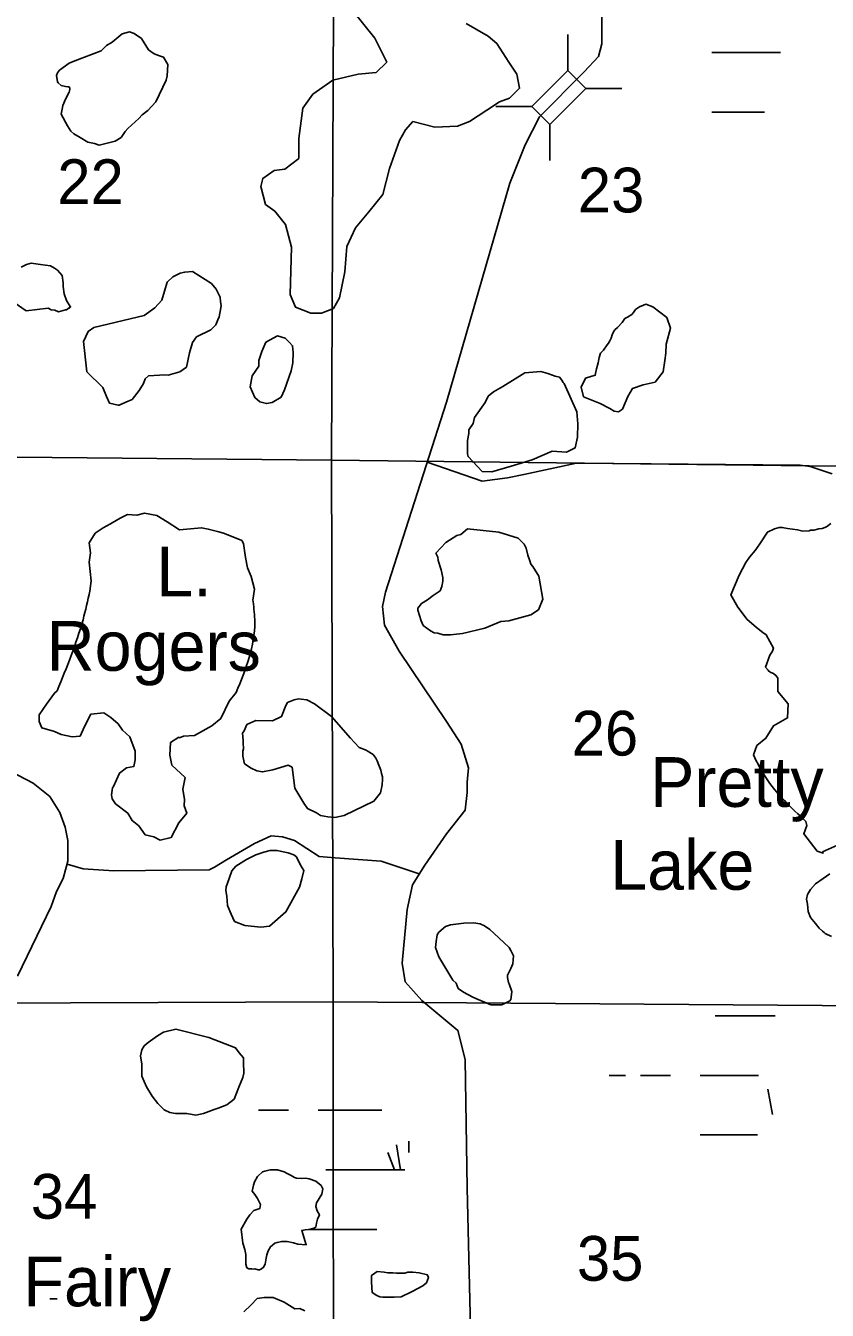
# Model space of a CAD drawing. Extents: x 380424 to 701066, y 1117407 to 1412949.
# Drawn here: x 465034 to 473098, y 1366165 to 1379088 of the extents above; entities that cross this region are included whole.
import ezdxf

# ---------------------------------------------------------------- set-up
doc = ezdxf.new("R2010")
doc.units = 0
for name, color, linetype in [('Bridges and Drawbridges County Highways', 7, 'Continuous'), ('County Routes Highway Center Lines', 7, 'Continuous'), ('Lakes and Ponds', 7, 'Continuous'), ('Lakes and Ponds Text', 7, 'Continuous'), ('Local Roads Paved', 7, 'Continuous'), ('Section Lines', 7, 'Continuous'), ('Section Numbers', 7, 'Continuous'), ('Swamps', 7, 'Continuous')]:
    doc.layers.add(name, color=color, linetype=linetype)

msp = doc.modelspace()

# ---------------------------------------------------------------- linework, layer by layer
at = {"layer": 'Bridges and Drawbridges County Highways'}
for p, q in [((470488, 1378637), (470488, 1378999)), ((470669, 1378456), (471031, 1378456)), ((470126, 1378275), (469764, 1378275)), ((470307, 1378094), (470307, 1377732))]:
    msp.add_line(p, q, dxfattribs=at)
msp.add_lwpolyline([(470126, 1378275), (470488, 1378637), (470669, 1378456), (470307, 1378094)], close=True, dxfattribs=at)
at = {"layer": 'County Routes Highway Center Lines'}
msp.add_lwpolyline([(469512, 1365848), (469476, 1367393), (469455, 1368690), (469383, 1368981), (469019, 1369283), (468852, 1369470), (468821, 1369658), (468873, 1370197), (468925, 1370447), (469050, 1370645), (469268, 1370957), (469455, 1371197), (469476, 1371373), (469476, 1371478), (469487, 1371621), (469414, 1371860), (469268, 1372089), (468790, 1372797), (468644, 1373057), (468623, 1373244), (468654, 1373390), (469268, 1375302), (469903, 1377505), (470059, 1377890), (470204, 1378171), (470652, 1378624), (470797, 1378780), (470829, 1378905), (470829, 1379051), (470829, 1382428)], dxfattribs=at)
at = {"layer": 'Lakes and Ponds'}
for points in [[(469465, 1379110), (469687, 1378982), (469774, 1378908), (469895, 1378720), (469975, 1378600), (470002, 1378459), (469901, 1378358), (469801, 1378324), (469673, 1378237), (469499, 1378123), (469378, 1378076), (469150, 1378069), (468929, 1378123), (468855, 1378042), (468794, 1377935), (468694, 1377653), (468627, 1377391), (468486, 1377217), (468352, 1377056), (468264, 1376868), (468244, 1376613), (468191, 1376351), (468130, 1376243), (468010, 1376196), (467902, 1376196), (467748, 1376257), (467694, 1376384), (467708, 1376861), (467647, 1377089), (467540, 1377223), (467446, 1377290), (467399, 1377471), (467419, 1377552), (467533, 1377633), (467641, 1377646), (467781, 1377753), (467781, 1377955), (467822, 1378257), (467922, 1378398), (468124, 1378539), (468379, 1378599), (468560, 1378619), (468667, 1378720), (468546, 1378962), (468325, 1379237)], [(464990, 1376658), (465042, 1376687), (465091, 1376699), (465184, 1376687), (465284, 1376674), (465325, 1376650), (465353, 1376630), (465402, 1376576), (465412, 1376502), (465413, 1376465), (465421, 1376392), (465446, 1376324), (465483, 1376262), (465472, 1376246), (465487, 1376262), (465445, 1376230), (465434, 1376230), (465365, 1376209), (465328, 1376225), (465291, 1376230), (465260, 1376246), (465038, 1376219), (464917, 1376303)], [(467322, 1373295), (467319, 1373310), (467336, 1373421), (467301, 1373546), (467266, 1373636), (467246, 1373740), (467224, 1373879), (467208, 1373911), (467034, 1373980), (466976, 1373998), (466870, 1374024), (466803, 1374037), (466581, 1374017), (466459, 1374096), (466353, 1374162), (466229, 1374183), (466152, 1374166), (466057, 1374171), (465986, 1374134), (465903, 1374086), (465887, 1374077), (465813, 1374037), (465734, 1373982), (465672, 1373885), (465688, 1373785), (465672, 1373690), (465693, 1373505), (465681, 1373401)], [(473133, 1374080), (473091, 1374047), (473047, 1374030), (473011, 1374027), (472964, 1374013), (472930, 1374012), (472914, 1374007), (472850, 1374005), (472797, 1374016), (472698, 1374030), (472645, 1374041), (472612, 1374041), (472565, 1374027), (472495, 1373994), (472420, 1373877), (472373, 1373808), (472315, 1373742), (472279, 1373689), (472212, 1373561), (472127, 1373364), (472199, 1373240), (472293, 1373116), (472334, 1373077), (472384, 1373035), (472448, 1372985), (472484, 1372961), (472556, 1372828), (472545, 1372797), (472520, 1372755), (472476, 1372636), (472504, 1372604), (472510, 1372594), (472531, 1372581), (472556, 1372570), (472585, 1372549), (472600, 1372523), (472600, 1372438), (472600, 1372391), (472704, 1372266), (472698, 1372124), (472556, 1372046), (472481, 1371921), (472390, 1371847), (472354, 1371752)], [(465351, 1372398), (465323, 1372375), (465244, 1372264), (465170, 1372155), (465170, 1372089), (465196, 1372026), (465323, 1371989), (465392, 1371958), (465503, 1371936), (465582, 1371942), (465627, 1372037), (465689, 1372162), (465820, 1372175), (465890, 1372128), (465966, 1372065), (466007, 1372003), (466083, 1371934), (466136, 1371789), (466136, 1371704), (466121, 1371635), (466048, 1371621), (465979, 1371569), (465917, 1371435), (465909, 1371420), (465898, 1371351), (465903, 1371310), (465938, 1371262), (466063, 1371165), (466105, 1371092), (466173, 1371039), (466236, 1370950), (466325, 1370930), (466388, 1370895), (466498, 1370923), (466575, 1371070), (466654, 1371165), (466627, 1371240), (466633, 1371303), (466616, 1371407), (466638, 1371525), (466506, 1371650), (466485, 1371750), (466492, 1371877), (466574, 1371930), (466580, 1371926), (466622, 1371942), (466734, 1371947), (466907, 1372044), (466997, 1372120), (467080, 1372293), (467152, 1372380)], [(472883, 1371083), (472891, 1371044), (472861, 1370960), (472997, 1370785), (473055, 1370764), (473050, 1370777)], [(473050, 1370777), (473199, 1370844)], [(473122, 1370557), (473057, 1370508), (472978, 1370456), (472928, 1370400), (472900, 1370350), (472889, 1370300), (472898, 1370251), (472904, 1370177), (472928, 1370117), (472978, 1370056), (473015, 1370008), (473048, 1369978), (473066, 1369967), (473076, 1369957), (473141, 1369925)], [(467843, 1366161), (467793, 1366185), (467742, 1366179), (467636, 1366248), (467525, 1366293), (467432, 1366295), (467363, 1366285), (467302, 1366221), (467230, 1366151)]]:
    msp.add_lwpolyline(points, dxfattribs=at)
for points in [[(466342, 1378322), (466264, 1378234), (466205, 1378192), (466174, 1378155), (466063, 1378055), (466036, 1378023), (465994, 1377965), (465936, 1377928), (465894, 1377917), (465772, 1377886), (465725, 1377902), (465661, 1377917), (465582, 1377965), (465519, 1378002), (465487, 1378028), (465456, 1378081), (465392, 1378197), (465403, 1378250), (465408, 1378287), (465434, 1378350), (465471, 1378419), (465477, 1378446), (465477, 1378461), (465471, 1378472), (465461, 1378472), (465434, 1378477), (465392, 1378488), (465360, 1378514), (465355, 1378525), (465345, 1378588), (465355, 1378615), (465376, 1378641), (465471, 1378710), (465529, 1378736), (465794, 1378836), (465846, 1378889), (465904, 1378921), (466005, 1379005), (466079, 1379026), (466126, 1379011), (466200, 1378958), (466269, 1378847), (466327, 1378805), (466380, 1378784), (466422, 1378773), (466464, 1378699), (466459, 1378583), (466448, 1378541)], [(466992, 1376359), (466949, 1376439), (466902, 1376495), (466712, 1376615), (466635, 1376610), (466587, 1376598), (466514, 1376562), (466458, 1376509), (466405, 1376328), (466333, 1376251), (466227, 1376172), (465719, 1376051), (465663, 1376012), (465617, 1375913), (465651, 1375607), (465810, 1375447), (465847, 1375358), (465878, 1375290), (465966, 1375272), (465976, 1375272), (466042, 1375301), (466104, 1375328), (466175, 1375417), (466218, 1375488), (466235, 1375537), (466271, 1375567), (466379, 1375572), (466432, 1375576), (466468, 1375573), (466584, 1375607), (466653, 1375654), (466683, 1375796), (466713, 1375902), (466753, 1375959), (466897, 1376029), (466918, 1376048), (466946, 1376080), (466967, 1376128), (466980, 1376160), (466998, 1376250), (467002, 1376275), (466995, 1376312)], [(470777, 1375637), (470794, 1375698), (470803, 1375750), (470816, 1375793), (470847, 1375823), (470885, 1375879), (470897, 1375896), (470911, 1375918), (470924, 1375944), (470933, 1375979), (470946, 1376007), (470962, 1376028), (470989, 1376052), (471036, 1376104), (471062, 1376143), (471088, 1376156), (471131, 1376182), (471149, 1376204), (471170, 1376234), (471209, 1376260), (471248, 1376276), (471274, 1376287), (471343, 1376260), (471482, 1376152), (471520, 1376044), (471477, 1375884), (471473, 1375793), (471464, 1375719), (471447, 1375607), (471365, 1375503), (471244, 1375477), (471138, 1375438), (471090, 1375359), (471064, 1375295), (471037, 1375232), (470997, 1375205), (470953, 1375211), (470910, 1375237), (470812, 1375287), (470647, 1375356), (470621, 1375451), (470665, 1375542), (470764, 1375572)], [(467409, 1375811), (467451, 1375903), (467566, 1375969), (467643, 1375944), (467687, 1375900), (467719, 1375869), (467726, 1375802), (467721, 1375697), (467705, 1375617), (467639, 1375424), (467603, 1375351), (467514, 1375299), (467458, 1375287), (467389, 1375303), (467339, 1375348), (467292, 1375456), (467312, 1375565), (467381, 1375662), (467381, 1375719)], [(469550, 1375146), (469655, 1375298), (469685, 1375360), (469739, 1375405), (469834, 1375460), (470054, 1375597), (470216, 1375609), (470287, 1375588), (470362, 1375562), (470404, 1375552), (470429, 1375523), (470441, 1375499), (470452, 1375488), (470579, 1375203), (470590, 1375082), (470584, 1374950), (470561, 1374841), (470474, 1374799), (470330, 1374807), (470129, 1374720), (469917, 1374658), (469722, 1374599), (469627, 1374602), (469485, 1374754), (469478, 1374783), (469479, 1374826), (469477, 1374915), (469493, 1374986), (469493, 1375023), (469535, 1375086)], [(469989, 1373932), (470047, 1373874), (470068, 1373831), (470084, 1373763), (470105, 1373705), (470116, 1373673), (470137, 1373647), (470195, 1373552), (470236, 1373320), (470192, 1373211), (470114, 1373162), (469893, 1373103), (469814, 1373094), (469652, 1373029), (469428, 1372974), (469308, 1372961), (469235, 1372961), (469181, 1372976), (469144, 1372981), (469107, 1373002), (469033, 1373055), (469012, 1373103), (468980, 1373208), (468980, 1373229), (469017, 1373277), (469075, 1373314), (469134, 1373356), (469202, 1373404), (469219, 1373448), (469230, 1373501), (469230, 1373536), (469214, 1373614), (469182, 1373709), (469181, 1373742), (469161, 1373781), (469260, 1373890), (469299, 1373914), (469371, 1373959), (469413, 1373969), (469477, 1374027), (469794, 1373992)], [(468238, 1371144), (468537, 1371286), (468602, 1371371), (468619, 1371452), (468622, 1371504), (468625, 1371533), (468613, 1371567), (468608, 1371599), (468587, 1371651), (468571, 1371694), (468555, 1371720), (468529, 1371757), (468469, 1371795), (468459, 1371800), (468388, 1371826), (468303, 1371920), (468112, 1372138), (467939, 1372268), (467861, 1372307), (467806, 1372314), (467780, 1372317), (467734, 1372307), (467667, 1372280), (467651, 1372248), (467609, 1372139), (467517, 1372096), (467349, 1372100), (467259, 1372058), (467232, 1371996), (467216, 1371970), (467222, 1371896), (467221, 1371875), (467224, 1371815), (467218, 1371790), (467219, 1371741), (467237, 1371663), (467303, 1371619), (467361, 1371593), (467416, 1371582), (467520, 1371604), (467676, 1371650), (467715, 1371628), (467741, 1371419), (467832, 1371266), (467869, 1371213), (467958, 1371171), (468001, 1371144), (468075, 1371128), (468143, 1371123)], [(467731, 1370748), (467758, 1370727), (467800, 1370643), (467832, 1370590), (467811, 1370505), (467789, 1370421), (467652, 1370173), (467488, 1370030), (467399, 1370019), (467240, 1370035), (467135, 1370078), (467100, 1370149), (467066, 1370239), (467057, 1370330), (467046, 1370388), (467052, 1370426), (467080, 1370509), (467107, 1370585), (467149, 1370633), (467256, 1370701), (467351, 1370748), (467430, 1370775), (467494, 1370791), (467562, 1370791), (467673, 1370769)], [(469190, 1369721), (469158, 1369816), (469163, 1369874), (469174, 1369942), (469190, 1369969), (469258, 1370027), (469306, 1370043), (469443, 1370059), (469538, 1370064), (469607, 1370053), (469649, 1370032), (469702, 1369995), (469744, 1369958), (469897, 1369816), (469913, 1369784), (469940, 1369731), (469934, 1369652), (469924, 1369626), (469913, 1369604), (469881, 1369536), (469881, 1369515), (469892, 1369462), (469897, 1369451), (469924, 1369372), (469913, 1369288), (469913, 1369293), (469903, 1369277), (469823, 1369240), (469712, 1369240), (469649, 1369266), (469586, 1369293), (469533, 1369314), (469438, 1369367), (469385, 1369404), (469364, 1369457), (469332, 1369488)], [(466485, 1368155), (466543, 1368145), (466654, 1368145), (466745, 1368129), (466824, 1368144), (466929, 1368187), (466972, 1368198), (467058, 1368232), (467132, 1368291), (467177, 1368409), (467219, 1368509), (467230, 1368551), (467224, 1368662), (467224, 1368705), (467182, 1368757), (467145, 1368805), (466878, 1368911), (466546, 1368994), (466422, 1368965), (466359, 1368927), (466265, 1368859), (466226, 1368825), (466202, 1368787), (466190, 1368724), (466204, 1368640), (466204, 1368521), (466249, 1368415), (466305, 1368318), (466364, 1368245), (466427, 1368182)], [(467335, 1367459), (467366, 1367511), (467415, 1367559), (467441, 1367565), (467495, 1367578), (467547, 1367578), (467567, 1367578), (467634, 1367559), (467666, 1367541), (467705, 1367522), (467738, 1367502), (467757, 1367496), (467811, 1367492), (467852, 1367494), (467887, 1367489), (467954, 1367463), (468006, 1367422), (468023, 1367388), (468014, 1367333), (467959, 1367245), (467952, 1367210), (467967, 1367167), (467989, 1367126), (467971, 1367081), (467958, 1367042), (467952, 1367003), (467934, 1366992), (467907, 1366984), (467879, 1366979), (467847, 1366974), (467811, 1366969), (467857, 1366825), (467772, 1366832), (467727, 1366843), (467666, 1366856), (467610, 1366858), (467565, 1366847), (467541, 1366841), (467498, 1366804), (467474, 1366765), (467459, 1366722), (467452, 1366689), (467444, 1366631), (467428, 1366598), (467408, 1366581), (467386, 1366573), (467373, 1366571), (467339, 1366582), (467321, 1366579), (467308, 1366581), (467278, 1366581), (467260, 1366593), (467250, 1366631), (467250, 1366684), (467250, 1366727), (467240, 1366776), (467220, 1366841), (467203, 1366982), (467260, 1367082), (467290, 1367127), (467329, 1367169), (467391, 1367190), (467398, 1367230), (467366, 1367290), (467338, 1367330), (467312, 1367364), (467327, 1367425)], [(468807, 1366540), (468763, 1366540), (468727, 1366542), (468677, 1366544), (468639, 1366550), (468571, 1366555), (468548, 1366540), (468514, 1366517), (468512, 1366483), (468512, 1366449), (468521, 1366343), (468567, 1366314), (468598, 1366301), (468626, 1366299), (468651, 1366297), (468742, 1366297), (468812, 1366300), (468923, 1366353), (469028, 1366411), (469065, 1366443), (469086, 1366496), (469075, 1366518), (469075, 1366523), (468991, 1366543), (468928, 1366549), (468880, 1366549), (468847, 1366540)]]:
    msp.add_lwpolyline(points, close=True, dxfattribs=at)
for points in [[(465681, 1373401), (465611, 1373112), (465351, 1372398)], [(467152, 1372380), (467339, 1373090), (467322, 1373295)], [(472354, 1371752), (472479, 1371525), (472883, 1371083)]]:
    msp.add_spline(points, degree=3, dxfattribs=at)
at = {"layer": 'Local Roads Paved'}
for points in [[(469074, 1374696), (469626, 1374508), (469882, 1374541), (470046, 1374574), (470576, 1374688), (472825, 1374668), (472924, 1374655), (473146, 1374581)], [(464815, 1371622), (465110, 1371468), (465278, 1371334), (465379, 1371172), (465432, 1371025), (465459, 1370891), (465459, 1370803), (465459, 1370682), (465412, 1370508), (465345, 1370380), (465291, 1370226), (464951, 1369526)], [(468994, 1370557), (468611, 1370682), (468148, 1370716), (467987, 1370729), (467739, 1370890), (467618, 1370930), (467504, 1370937), (467337, 1370863), (467055, 1370696), (466934, 1370622), (466881, 1370595), (465921, 1370588), (465613, 1370608), (465451, 1370653)]]:
    msp.add_lwpolyline(points, dxfattribs=at)
at = {"layer": 'Section Lines'}
for points in [[(468135, 1380016), (468109, 1374719), (462839, 1374767), (462877, 1380092)], [(473461, 1379989), (473483, 1374655), (468109, 1374719), (468135, 1380016)], [(468109, 1374719), (468127, 1369269), (462841, 1369249), (462839, 1374767)], [(473483, 1374655), (473492, 1369227), (468127, 1369269), (468109, 1374719)], [(468127, 1369269), (468130, 1364103), (463089, 1364163), (462848, 1364167), (462841, 1369249)], [(473492, 1369227), (473689, 1364050), (468410, 1364100), (468130, 1364103), (468127, 1369269)]]:
    msp.add_lwpolyline(points, close=True, dxfattribs=at)
at = {"layer": 'Swamps'}
for p, q in [((471935, 1378817), (472535, 1378817)), ((471969, 1369129), (472419, 1369129)), ((471219, 1368529), (471519, 1368529)), ((467377, 1368178), (467677, 1368178)), ((467977, 1368178), (468577, 1368178)), ((468805, 1367578), (468766, 1367831)), ((468743, 1367579), (468677, 1367752))]:
    msp.add_line(p, q, dxfattribs=at)
for points in [[(472535, 1378817), (472627, 1378817)], [(471935, 1378217), (472465, 1378217)], [(472419, 1369129), (472574, 1369129)], [(470904, 1368529), (471069, 1368529)], [(471819, 1368529), (472407, 1368529)], [(472501, 1368389), (472548, 1368135)], [(468577, 1368178), (468616, 1368178)], [(471819, 1367929), (472395, 1367929)], [(468887, 1367752), (468889, 1367867)], [(468052, 1367578), (468577, 1367578)], [(468577, 1367578), (468847, 1367578)], [(467886, 1366978), (468565, 1366978)], [(465276, 1366280), (465350, 1366280)]]:
    msp.add_lwpolyline(points, dxfattribs=at)

# ---------------------------------------------------------------- texts
at = {"layer": 'Lakes and Ponds Text'}
for s, p in [('L.', (466348, 1373347)), ('Rogers', (465245, 1372599)), ('Pretty', (471315, 1371230)), ('Lake', (470914, 1370396)), ('Fairy', (465011, 1366206))]:
    msp.add_text(s, height=500, rotation=0.0001, dxfattribs=at).set_placement(p)
at = {"layer": 'Section Numbers'}
for s, p in [('22', (465352, 1377294)), ('23', (470588, 1377210)), ('26', (470526, 1371746)), ('34', (465086, 1367087)), ('35', (470579, 1366463))]:
    msp.add_text(s, height=450, dxfattribs=at).set_placement(p)

doc.saveas('drawing.dxf')
